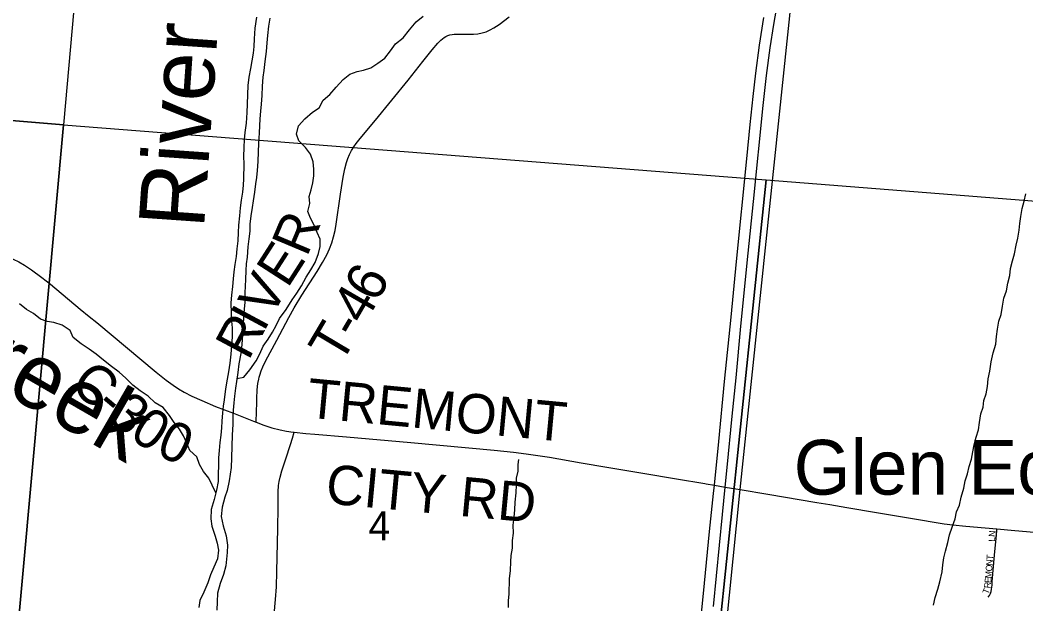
# Model space of a CAD drawing. Extents: x 1410790 to 1770854, y 566777 to 831614.
# Drawn here: x 1596228 to 1603899, y 732405 to 736853 of the extents above; entities that cross this region are included whole.
import ezdxf

# ---------------------------------------------------------------- set-up
doc = ezdxf.new("R2010")
doc.units = 0
for name, color, linetype in [('GM_X_County_Road', 7, 'Continuous'), ('GM_X_County_Road_Text', 7, 'Continuous'), ('GM_X_Major_River', 7, 'Continuous'), ('GM_X_Minor_River', 7, 'Continuous'), ('GM_X_Minor_River_Text', 7, 'Continuous'), ('GM_X_Section', 7, 'Continuous'), ('GM_X_Section_Text', 7, 'Continuous'), ('GM_X_Township', 7, 'Continuous'), ('GM_X_Township_Road', 7, 'Continuous'), ('GM_X_Township_Road_Text', 7, 'Continuous'), ('GM_X_Township_Subdivision', 7, 'Continuous'), ('GM_X_Township_Subdivision_Text', 7, 'Continuous'), ('GM_X_Unincorporated_Text', 7, 'Continuous'), ('GM_X_US_Route', 7, 'Continuous')]:
    doc.layers.add(name, color=color, linetype=linetype)

msp = doc.modelspace()

# ---------------------------------------------------------------- linework, layer by layer
at = {"layer": 'GM_X_County_Road'}
for points in [[(1595233.4, 735504.5), (1595234.2, 735504.1), (1595277.3, 735480.1), (1595357.3, 735423.5), (1595540.2, 735285.1), (1595593.5, 735246.5), (1595635.2, 735220), (1595678.6, 735196.3), (1595723.3, 735175.2), (1595769.2, 735156.6), (1595847.3, 735131.3), (1595942.1, 735104.2), (1596037.7, 735080.9), (1596084.8, 735067.9), (1596130.9, 735051.9), (1596175.8, 735032.8), (1596219.5, 735010.9), (1596261.7, 734986.4), (1596315.9, 734950.1), (1596395, 734891.9), (1596459.1, 734841.2), (1596685.1, 734651.7), (1596755.3, 734594.4)], [(1596755.3, 734594.4), (1596812.1, 734548), (1597265.7, 734170.8), (1597342.8, 734109.4), (1597395.8, 734070.6), (1597436.9, 734043.2), (1597479.4, 734018), (1597538, 733988), (1597612.8, 733954), (1597719, 733910.2), (1597856.7, 733857.2), (1598009.1, 733797.3), (1598027.9, 733790.2)], [(1598027.9, 733790.2), (1598087.4, 733768), (1598148.5, 733747.8), (1598212.1, 733730.8), (1598260.6, 733721.1), (1598309.4, 733714.1), (1598317, 733713.4)], [(1598317, 733713.4), (1598407.5, 733704.7), (1598474.9, 733699)], [(1598474.9, 733699), (1598717.8, 733678.8), (1599207.4, 733634.3), (1599843.9, 733576.7), (1599990.6, 733562.2), (1600088, 733549.7), (1600266, 733522.4), (1600508.2, 733480.6), (1600702.2, 733448), (1600976.7, 733401.6), (1601235.2, 733357.9), (1601449.4, 733322)], [(1601449.4, 733322), (1601461.4, 733320), (1601522.8, 733309.6), (1601605.1, 733295.7), (1601687.7, 733281.7), (1601719.1, 733276.5), (1601720.3, 733276.3)], [(1601720.3, 733276.3), (1601930.1, 733241.2), (1602303.6, 733178.6), (1602403.6, 733162.5), (1602532.7, 733140.2), (1602759.2, 733102.5), (1602866.4, 733084.2)], [(1602866.4, 733084.2), (1603017.8, 733058.3), (1603276.7, 733015.7), (1603341.9, 733007.4), (1603440, 732998.4), (1603587, 732985.4), (1603677.6, 732977.1)], [(1603677.6, 732977.1), (1603815.5, 732964.5), (1603962.6, 732952.3), (1604223.8, 732927.7), (1604599.4, 732894.1), (1604729.9, 732881.1), (1604860.6, 732869.9), (1605023.8, 732854.9), (1605119.3, 732845.5)]]:
    msp.add_lwpolyline(points, dxfattribs=at)
at = {"layer": 'GM_X_Major_River'}
for points in [[(1598030.5, 736874.8), (1598018.9, 736792.8), (1598013.2, 736710.7), (1598010, 736652.6), (1598004.9, 736600.5), (1597995.7, 736542.5), (1597984.5, 736484.5), (1597973.2, 736418.5), (1597965.8, 736354.5), (1597962.5, 736286.3), (1597961, 736212.1), (1597957.7, 736148), (1597952, 736067.8), (1597942.6, 735997.8), (1597937.5, 735943.7), (1597934.3, 735883.6), (1597932.9, 735813.4), (1597933.7, 735757.2), (1597931.5, 735644.9), (1597928.5, 735594.8), (1597923.4, 735542.8), (1597914.1, 735480.7), (1597906.9, 735422.7), (1597901.7, 735362.6), (1597894.2, 735290.5), (1597891.1, 735234.4), (1597887.8, 735172.3), (1597880.6, 735110.2), (1597875.4, 735052.2), (1597866.1, 734992.1), (1597858.9, 734934.1)], [(1598132.8, 736866.8), (1598123.6, 736806.8), (1598114.1, 736736.8), (1598108.9, 736678.7), (1598103.6, 736614.6), (1598094, 736536.5), (1598086.6, 736468.5), (1598079.6, 736418.4), (1598074.2, 736350.3), (1598070.8, 736278.2), (1598065.4, 736212.1), (1598060.4, 736160), (1598057.2, 736101.9), (1598051, 735993.7), (1598045.3, 735913.5), (1598044.1, 735849.4), (1598040.6, 735775.2), (1598035.2, 735707.1), (1598030.1, 735655), (1598023.1, 735605), (1598015.8, 735542.9), (1598004.4, 735475), (1597997.4, 735424.9), (1597988.1, 735362.9), (1597980.8, 735298.9), (1597979.7, 735244.7), (1597972.5, 735186.7), (1597965.2, 735126.6), (1597959.6, 735046.5), (1597952.6, 734996.5)], [(1597858.9, 734934.1), (1597853.9, 734882), (1597846.7, 734824), (1597841.3, 734757.9), (1597836.1, 734697.8), (1597836.6, 734619.5), (1597841.4, 734559.3), (1597844.4, 734509), (1597845, 734438.8), (1597839.7, 734376.7), (1597834.3, 734308.6), (1597826.9, 734238.5), (1597817.5, 734172.5), (1597808.4, 734118.5), (1597794.9, 734044.5), (1597783.1, 733960.5), (1597776.1, 733910.5), (1597771.1, 733860.4), (1597767.8, 733796.3), (1597762.8, 733746.2), (1597759.6, 733690.1), (1597752.5, 733634.1), (1597747.2, 733574), (1597742.1, 733517.9), (1597738.5, 733337.4), (1597727.1, 733271.4), (1597707.6, 733199.6), (1597684, 733123.8), (1597682.5, 733053.6), (1597691.5, 732997.3), (1597716, 732920.5), (1597731, 732868.1), (1597742, 732813.7), (1597732.6, 732747.7), (1597705.2, 732684), (1597680, 732626.3), (1597660.7, 732566.5), (1597629.1, 732494.9), (1597599.7, 732431.3), (1597590.6, 732377.3)], [(1597952.6, 734996.5), (1597949.6, 734946.4), (1597948.2, 734876.2), (1597945.1, 734826.1), (1597942.1, 734774), (1597940.7, 734703.8), (1597935.6, 734649.7), (1597932.5, 734597.6), (1597929.1, 734525.4), (1597918.1, 734381.2), (1597910.7, 734313.1), (1597897.1, 734233.1), (1597887.7, 734167.1), (1597878.3, 734099.1), (1597871.3, 734049.1), (1597864, 733989), (1597859, 733936.9), (1597853.8, 733880.9), (1597850.8, 733828.8), (1597849.6, 733772.6), (1597844.1, 733694.5), (1597840.5, 733518), (1597837, 733443.8), (1597822.9, 733343.8), (1597807.4, 733269.8), (1597790.3, 733218), (1597768.7, 733142.2), (1597761.2, 733070.1), (1597775.9, 732999.6), (1597798.4, 732922.9), (1597809, 732852.5), (1597807.9, 732796.3), (1597802.9, 732746.3), (1597795.9, 732696.3), (1597778.4, 732628.4), (1597753, 732560.7), (1597733.4, 732486.8), (1597730.1, 732420.7), (1597728.8, 732358.5)]]:
    msp.add_lwpolyline(points, dxfattribs=at)
at = {"layer": 'GM_X_Minor_River'}
for points in [[(1597881.6, 734122.6), (1597934.8, 734131.8), (1597980.3, 734188.9), (1598028.1, 734255.9), (1598057.5, 734311.3), (1598080.9, 734368.9), (1598120.3, 734422.1), (1598151.7, 734475.4), (1598181, 734526.9), (1598206.3, 734580.4), (1598256.1, 734647.3), (1598304, 734722.4), (1598339.3, 734773.6), (1598374.8, 734828.9), (1598410.4, 734894.2), (1598445.9, 734949.5), (1598479.3, 735006.8), (1598505, 735074.4), (1598516.4, 735128.2), (1598515.7, 735184.4), (1598492.9, 735235.1), (1598472.1, 735285.8), (1598441.5, 735344.8), (1598422.7, 735395.4), (1598438.2, 735455.2), (1598431.5, 735509.5), (1598448.8, 735561.2), (1598460.1, 735613.1), (1598467.4, 735667), (1598468.7, 735717.2), (1598464, 735773.4), (1598443.4, 735832.1), (1598404.6, 735883.2), (1598353.7, 735932.6), (1598334.9, 735983.2), (1598350.5, 736047), (1598399.9, 736100), (1598457.3, 736150.7), (1598508.2, 736185.5), (1598539.7, 736242.9), (1598590.8, 736285.8), (1598638.3, 736342.7), (1598691.9, 736401.6), (1598742.9, 736440.4), (1598797.5, 736461.1), (1598847.9, 736471.9), (1598902.4, 736490.6), (1598957.4, 736525.3), (1599008.4, 736562.1), (1599053.9, 736619.2), (1599091.3, 736672.4), (1599148.5, 736717.1), (1599198.1, 736778), (1599247.7, 736840.9), (1599300.9, 736883.8)], [(1603194.7, 732394.8), (1603206.2, 732454.7), (1603227.8, 732516.3), (1603241.2, 732572.1), (1603259.1, 732649.9), (1603264.4, 732703.9), (1603271.7, 732755.9), (1603285, 732807.8), (1603304.6, 732873.4), (1603316.1, 732931.3), (1603337.5, 732989), (1603359.1, 733052.6), (1603368.5, 733106.5), (1603391.8, 733158.1), (1603405.3, 733218), (1603425, 733287.7), (1603436.4, 733343.6), (1603453.7, 733395.3), (1603467.1, 733451.1), (1603484.5, 733506.8), (1603493.9, 733562.8), (1603505.2, 733616.7), (1603518.7, 733676.5), (1603536.1, 733730.2), (1603545.4, 733786.2), (1603555.1, 733852.1), (1603572.4, 733903.8), (1603577.6, 733953.9), (1603596.9, 734005.5), (1603606.3, 734061.5), (1603611.7, 734119.5), (1603623.2, 734177.4), (1603632.9, 734249.4), (1603648.6, 734317.2), (1603668.3, 734382.9), (1603673.8, 734442.9), (1603683.1, 734498.9), (1603692.6, 734558.8), (1603709.9, 734610.5), (1603721.5, 734672.4), (1603731, 734734.4), (1603750.4, 734790.1), (1603761.8, 734847.9), (1603777.3, 734907.7), (1603780.6, 734959.8), (1603796.1, 735019.6), (1603811.4, 735071.4), (1603825.1, 735139.2), (1603838.4, 735191.1), (1603847.9, 735253), (1603853.1, 735303), (1603860.5, 735357), (1603870, 735417), (1603885.4, 735474.8), (1603898.8, 735530.6)], [(1597721.9, 733252.3), (1597692.3, 733309.5), (1597667.5, 733362.2), (1597626.7, 733413.4), (1597596, 733468.3), (1597575.3, 733525), (1597522.4, 733574.5), (1597495.8, 733635.3), (1597475, 733686), (1597444.2, 733736.9), (1597403.4, 733788), (1597366.6, 733841.1), (1597318, 733902.5), (1597258.8, 733938), (1597205.9, 733987.5), (1597144.8, 734029.1), (1597087.7, 734072.7), (1597034.9, 734124.1), (1596983.9, 734171.5), (1596924.9, 734215.1), (1596863.9, 734262.8), (1596808.9, 734308.2), (1596753.7, 734345.7), (1596694.6, 734387.3), (1596633.7, 734434.9), (1596608.9, 734487.7), (1596549.8, 734529.3), (1596486.2, 734548.9), (1596434.3, 734556.2), (1596382.6, 734575.5), (1596329.5, 734617), (1596276.2, 734648.4), (1596223.2, 734691.8)], [(1599951.9, 732378.2), (1599953.2, 732430.3), (1599958.4, 732480.3), (1599961.3, 732596.6), (1599968.9, 732660.6), (1599970.5, 732724.8), (1599973.7, 732774.8), (1599983, 732828.8), (1599982.5, 732888.9), (1599989.8, 732942.9), (1599989.3, 733005.1), (1599994.8, 733065.2), (1600002.3, 733123.1), (1600003.6, 733179.3), (1600011.4, 733251.3), (1600014.9, 733311.4), (1600014.2, 733363.5), (1600027.5, 733417.4), (1600026.7, 733467.5), (1600031.7, 733505.5)]]:
    msp.add_lwpolyline(points, dxfattribs=at)
at = {"layer": 'GM_X_Section'}
for points in [[(1591780.2, 741853.1), (1597046.2, 741516.8), (1596559.1, 736055.1), (1591324.6, 736493)], [(1591324.6, 736493), (1596559.1, 736055.1), (1596064.8, 730644), (1590710.2, 731075.3)], [(1596559.1, 736055.1), (1601917.9, 735637.3), (1601353.4, 730211.7), (1596064.8, 730644)], [(1601917.9, 735637.3), (1607258.7, 735213.9), (1606672, 729772.9), (1601353.4, 730211.7)]]:
    msp.add_lwpolyline(points, close=True, dxfattribs=at)
at = {"layer": 'GM_X_Township'}
for points in [[(1601090.8, 727061.8), (1601719.1, 733276.5), (1602211.1, 737955.6), (1602260.2, 738449.7), (1602427.8, 741061), (1600736.1, 741210.2), (1598519.1, 741405.9), (1598404.7, 741416.8), (1598241.2, 741432.3), (1598061.5, 741450.4), (1597898, 741464.9), (1597259.9, 741520), (1597204.8, 741524.4), (1597096.2, 741533.1), (1596965.7, 741545.5), (1596753, 741560.8), (1596348.2, 741586.5), (1596080.8, 741604.7)], [(1601090.8, 727061.8), (1601719.1, 733276.5), (1602211.1, 737955.6), (1602260.2, 738449.7), (1602427.8, 741061), (1602519, 741051.8), (1602552.2, 741048.5), (1602764.7, 741027.3), (1602828.3, 741021.3), (1603042.6, 741001.3), (1603272, 740979.4), (1603288, 740979), (1603364.3, 740972.7), (1603805.8, 740932.7), (1604073.3, 740908.6)]]:
    msp.add_lwpolyline(points, dxfattribs=at)
at = {"layer": 'GM_X_Township_Road'}
for points in [[(1598052.1, 734131.6), (1598056.6, 734148.8), (1598066.9, 734180), (1598079.2, 734210.4), (1598100.6, 734254.7), (1598185.9, 734413.8), (1598277.1, 734588.3), (1598317.1, 734659.9), (1598376.6, 734758.1), (1598492.8, 734937.2), (1598535.2, 735007.3), (1598566.4, 735065.1), (1598587.2, 735109.7), (1598604.9, 735155.6), (1598619.2, 735202.6), (1598630.3, 735250.6), (1598639.1, 735299), (1598671.9, 735526.4), (1598692.9, 735656), (1598705.4, 735720.4), (1598717.6, 735768.1), (1598728, 735799.2), (1598740.7, 735829.4), (1598755.8, 735858.5), (1598773.1, 735886.4), (1598792.2, 735913.1), (1598822.7, 735951.8), (1598938.2, 736090.5), (1599187, 736395.7), (1599299.2, 736537.1), (1599371.1, 736626.7), (1599413.5, 736676.9), (1599436.3, 736700.6), (1599448.7, 736711.3), (1599462, 736720.9), (1599476.1, 736729), (1599491, 736735.5), (1599506.6, 736740.4), (1599522.8, 736743.4), (1599539.1, 736745.3), (1599555.5, 736746.1), (1599637.6, 736745.3), (1599686.8, 736746), (1599719.5, 736748.9), (1599751.7, 736755), (1599783, 736764.7), (1599813.1, 736777.8), (1599841.8, 736793.7), (1599880.5, 736819.7), (1599956.9, 736877.9)], [(1598027.9, 733790.2), (1598029.1, 733823), (1598029.7, 733839.3), (1598032.6, 733970.5), (1598036, 734036.1), (1598042, 734084.9), (1598048.3, 734117.1), (1598052.1, 734131.6)], [(1598166, 732323.4), (1598177, 732437.9), (1598183, 732536.3), (1598186.4, 732651.2), (1598194.1, 732979.2), (1598195.5, 733143.4), (1598196.1, 733258.1), (1598199.5, 733306.8), (1598204.2, 733338.9), (1598210.9, 733370.7), (1598224.1, 733417.8), (1598254.6, 733511.2), (1598291.2, 733620.3), (1598304.4, 733668), (1598317, 733713.4)]]:
    msp.add_lwpolyline(points, dxfattribs=at)
at = {"layer": 'GM_X_Township_Subdivision'}
for points in [[(1603642.4, 732572.2), (1603642.6, 732574.6), (1603658.4, 732776.5), (1603673.5, 732931.8), (1603676.5, 732964.1), (1603677.6, 732977.1)], [(1603610.4, 732457.7), (1603618, 732466.9), (1603620.3, 732470.2), (1603623.1, 732474.8), (1603628.2, 732484.8), (1603633.2, 732500.2), (1603636.5, 732516.2), (1603640.6, 732548.5), (1603642.4, 732572.2)]]:
    msp.add_lwpolyline(points, dxfattribs=at)
at = {"layer": 'GM_X_US_Route'}
for points in [[(1601515.3, 732384.3), (1601584.4, 733085.6), (1601605.1, 733295.7), (1601619.9, 733445.2), (1601658.2, 733835.6), (1601688.1, 734127.9), (1601725.4, 734521.1), (1601781.4, 735077.7), (1601820.7, 735470.9), (1601894.5, 736203.1), (1601920.6, 736431.9), (1601949.6, 736642), (1601975.7, 736820.4), (1602015.9, 737056.7)], [(1601412.8, 732206.5), (1601439.9, 732484), (1601486.5, 732957.5), (1601516.5, 733247), (1601522.8, 733309.6), (1601556, 733642.9), (1601601.3, 734100), (1601650, 734589.6), (1601691.3, 735014.1), (1601771.1, 735797.4), (1601796, 736058.8), (1601818, 736270.8), (1601839.2, 736449.9), (1601867.8, 736661.2), (1601899, 736872)]]:
    msp.add_lwpolyline(points, dxfattribs=at)

# ---------------------------------------------------------------- texts
at = {"layer": 'GM_X_County_Road_Text'}
for s, rotation, p in [('C', 319.73568, (1596598, 734055.6)), ('TREMONT', 354.59907, (1598407.4, 733826.3)), ('3', 320.07039, (1596881.6, 733815.6)), ('-', 319.77837, (1596786.2, 733896.2)), ('0', 326.20929, (1597051.4, 733675.9)), ('0', 336.02644, (1597254, 733546)), ('CITY RD', 354.66611, (1598551.5, 733172))]:
    msp.add_text(s, height=300, rotation=rotation, dxfattribs=at).set_placement(p)
at = {"layer": 'GM_X_Minor_River_Text'}
for s, height, rotation, p in [('River', 499.83, 86.0064, (1597629.7, 735259.1)), ('Creek', 500.01, 330.00522, (1595493.5, 734365.5))]:
    msp.add_text(s, height=height, rotation=rotation, dxfattribs=at).set_placement(p)
at = {"layer": 'GM_X_Section_Text'}
msp.add_text('4', height=221, rotation=0.00001, dxfattribs=at).set_placement((1598885.3, 732890))
at = {"layer": 'GM_X_Township_Road_Text'}
for s, rotation, p in [('R', 67.20311, (1598414.8, 735042.3)), ('E', 57.2537, (1598267.4, 734804.1)), ('V', 61.284, (1598143.4, 734577.4)), ('6', 61.58588, (1598948.8, 734690.8)), ('4', 59.9573, (1598851.7, 734522.7)), ('I', 61.82174, (1598085.6, 734469.4)), ('R', 61.81846, (1597969.2, 734252.2)), ('T', 59.25893, (1598672.3, 734220.4)), ('-', 59.39962, (1598787.4, 734413.9))]:
    msp.add_text(s, height=300, rotation=rotation, dxfattribs=at).set_placement(p)
at = {"layer": 'GM_X_Township_Subdivision_Text'}
for s, rotation, p in [('LN', 86.98901, (1603663.2, 732877.6)), ('T', 85.37704, (1603647.5, 732738.2)), ('O', 85.39812, (1603640.5, 732650.5)), ('N', 85.38337, (1603644, 732694.4)), ('M', 85.38274, (1603636.2, 732597.9)), ('R', 83.77571, (1603629, 732521.9)), ('E', 85.39122, (1603633.4, 732562.8)), ('T', 67.33599, (1603611.5, 732474.3))]:
    msp.add_text(s, height=50, rotation=rotation, dxfattribs=at).set_placement(p)
at = {"layer": 'GM_X_Unincorporated_Text'}
msp.add_text('Glen Echo', height=417, rotation=0.00001, dxfattribs=at).set_placement((1602128.1, 733237.7))

doc.saveas('drawing.dxf')
